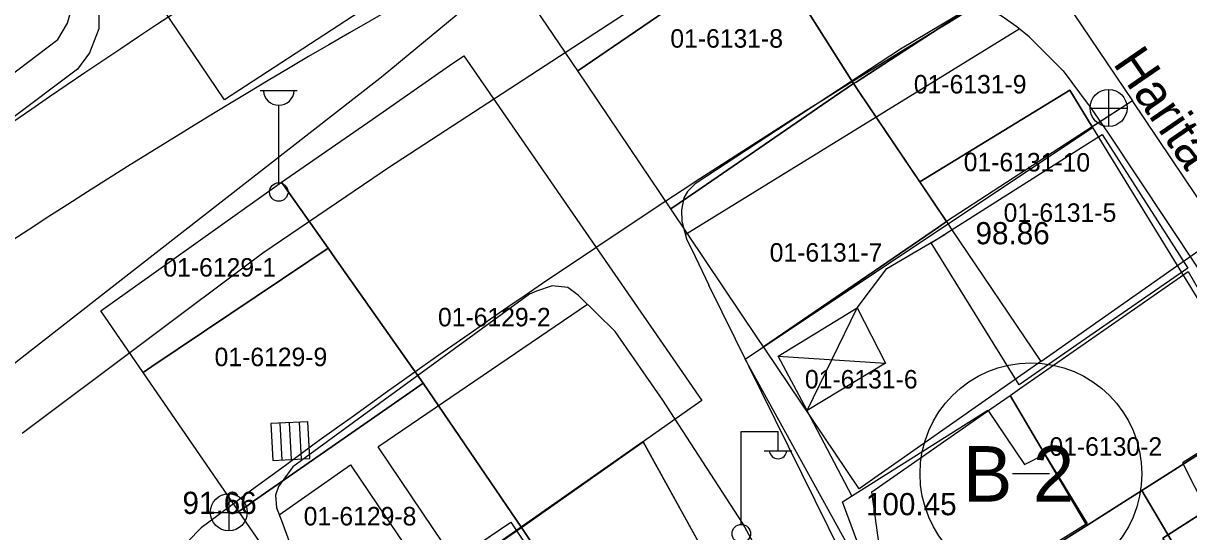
# Model space of a CAD drawing. Extents: x 412225 to 413380, y 4456471 to 4457189.
# Drawn here: x 412755.9 to 412818.9, y 4456871.5 to 4456899 of the extents above; entities that cross this region are included whole.
import ezdxf

# ---------------------------------------------------------------- set-up
doc = ezdxf.new("R2010")
doc.units = 0
for name, color, linetype in [('0_HALİHAZIR', 7, 'Continuous'), ('0_KADASTRO', 7, 'Continuous'), ('Level 28', 7, 'Continuous'), ('Level 32', 7, 'Continuous'), ('Level 62', 7, 'Continuous')]:
    doc.layers.add(name, color=color, linetype=linetype)

msp = doc.modelspace()

# ---------------------------------------------------------------- linework, layer by layer
at = {"layer": '0_HALİHAZIR'}
for p, q in [((412768.714, 4456895.339), (412770.714, 4456895.339)), ((412814.632, 4456893.379), (412814.632, 4456895.379)), ((412769.714, 4456890.339), (412769.714, 4456894.532)), ((412813.612, 4456894.369), (412815.612, 4456894.369)), ((412798.303, 4456878.025), (412801.011, 4456883.578)), ((412796.727, 4456880.955), (412802.539, 4456880.583)), ((412771.287, 4456877.417), (412769.289, 4456877.312)), ((412771.287, 4456877.417), (412769.289, 4456877.312)), ((412770.394, 4456875.367), (412770.288, 4456877.364)), ((412770.94, 4456875.396), (412770.835, 4456877.393)), ((412771.392, 4456875.42), (412771.287, 4456877.417)), ((412771.392, 4456875.42), (412771.287, 4456877.417)), ((412769.289, 4456877.312), (412769.395, 4456875.314)), ((412769.289, 4456877.312), (412769.395, 4456875.314)), ((412769.899, 4456875.341), (412769.793, 4456877.338)), ((412794.732, 4456871.886), (412794.732, 4456876.886)), ((412794.732, 4456876.886), (412796.732, 4456876.886)), ((412796.732, 4456875.886), (412796.732, 4456876.886)), ((412795.972, 4456875.846), (412797.472, 4456875.846)), ((412769.395, 4456875.314), (412771.392, 4456875.42)), ((412769.395, 4456875.314), (412771.392, 4456875.42)), ((412767.025, 4456871.508), (412767.025, 4456873.508)), ((412766.005, 4456872.498), (412768.005, 4456872.498))]:
    msp.add_line(p, q, dxfattribs=at)
for points in [[(412775.364, 4456896.141), (412785.023, 4456904.155), (412792.839, 4456910.88), (412799.689, 4456916.43), (412813.907, 4456928.416)], [(412669.387, 4456850.535), (412673.134, 4456850.557), (412674.944, 4456850.468), (412679.7, 4456850.077), (412683.187, 4456849.915), (412686.123, 4456850.336), (412692.774, 4456851.798), (412697.695, 4456853.645), (412702.233, 4456855.766), (412707.153, 4456858.747), (412717.671, 4456866.692), (412734.049, 4456879.654), (412750.721, 4456892.773), (412757.76, 4456898.087), (412758.289, 4456898.982), (412758.57, 4456900.022), (412758.397, 4456901.729), (412757.57, 4456904.33), (412755.341, 4456909.508), (412751.222, 4456914.641), (412743.863, 4456922.176), (412743.533, 4456922.287)], [(412813.754, 4456915.092), (412802.403, 4456908.389), (412789.506, 4456900.163), (412775.65, 4456891.15), (412775.304, 4456890.914)], [(412754.075, 4456913.85), (412756.603, 4456910.649), (412757.904, 4456908.285), (412758.749, 4456905.568), (412759.522, 4456903.279), (412760.002, 4456900.82), (412759.984, 4456898.667), (412759.477, 4456897.361), (412758.816, 4456896.48), (412755.045, 4456893.647)], [(412810.31, 4456898.232), (412809.655, 4456898.78), (412808.808, 4456899.376), (412808.361, 4456899.567), (412807.605, 4456899.588), (412807.03, 4456899.547), (412806.392, 4456899.373), (412803.361, 4456897.57), (412792.241, 4456890.29), (412791.837, 4456889.874), (412791.628, 4456889.525), (412791.506, 4456888.866), (412791.515, 4456888.258), (412791.776, 4456887.309), (412792.25, 4456886.362), (412792.979, 4456884.795)], [(412791.709, 4456887.551), (412809.781, 4456898.675)], [(412810.31, 4456898.232), (412812.161, 4456896.402), (412813.517, 4456894.58)], [(412667.705, 4456738.404), (412668.319, 4456749.244), (412668.861, 4456754.841), (412669.638, 4456760.194), (412671.826, 4456771.222), (412673.519, 4456777.969), (412675.417, 4456784.177), (412677.82, 4456790.656), (412680.764, 4456798.407), (412683.199, 4456803.834), (412686.955, 4456811.642), (412691.094, 4456818.38), (412696.148, 4456825.735), (412699.773, 4456830.686), (412704.115, 4456836.108), (412708.688, 4456841.501), (412715.879, 4456848.789), (412726.186, 4456857.727), (412735.602, 4456865.198), (412750.205, 4456876.525), (412762.02, 4456885.738), (412775.183, 4456895.99), (412775.364, 4456896.141)], [(412813.517, 4456894.58), (412813.553, 4456894.532), (412814.56, 4456893.084)], [(412813.492, 4456892.463), (412814.269, 4456892.956), (412818.895, 4456885.726), (412813.37, 4456881.898)], [(412814.56, 4456893.084), (412824.29, 4456878.426), (412831.975, 4456865.016), (412816.343, 4456855.087)], [(412813.37, 4456881.898), (412809.783, 4456879.413), (412805.019, 4456887.085), (412813.492, 4456892.463)], [(412775.304, 4456890.914), (412768.847, 4456886.53), (412755.825, 4456876.773)], [(412801.011, 4456883.578), (412802.611, 4456885.706), (412805.748, 4456887.548)], [(412787.921, 4456882.288), (412785.936, 4456884.248), (412785.355, 4456884.683), (412784.499, 4456884.769), (412783.665, 4456884.478), (412783.273, 4456884.308), (412775.159, 4456878.396)], [(412812.369, 4456852.802), (412811.539, 4456852.264), (412810.867, 4456852.106), (412810.11, 4456852.177), (412809.394, 4456852.84), (412809.022, 4456853.509), (412801.604, 4456867.355), (412792.979, 4456884.795)], [(412775.133, 4456876.09), (412786.419, 4456883.771)], [(412801.83, 4456846.45), (412805.817, 4456849.187), (412806.105, 4456849.734), (412806.178, 4456850.376), (412805.997, 4456851.475), (412794.833, 4456871.906), (412790.495, 4456878.581), (412787.921, 4456882.288)], [(412775.159, 4456878.396), (412770.474, 4456874.981), (412769.7, 4456873.918), (412769.543, 4456873.439), (412769.586, 4456872.766), (412769.858, 4456872.075)], [(412800.723, 4456873.399), (412798.111, 4456878.383)], [(412813.253, 4456871.777), (412808.948, 4456869.095), (412803.103, 4456865.311), (412800.211, 4456873.076), (412808.077, 4456878.04), (412810.06, 4456875.094), (412811.169, 4456875.669), (412813.258, 4456872.237)], [(412775.132, 4456876.003), (412775.092, 4456876.062), (412775.133, 4456876.09)], [(412779.225, 4456869.926), (412775.132, 4456876.003)], [(412769.738, 4456872.379), (412773.594, 4456875.082), (412775.096, 4456872.868)], [(412775.096, 4456872.868), (412777.762, 4456868.937)], [(412769.858, 4456872.075), (412770.97, 4456869.067), (412772.632, 4456865.591), (412774.422, 4456862.362), (412774.965, 4456861.539)], [(412774.972, 4456862.198), (412778.443, 4456864.522), (412776.143, 4456867.842), (412782.278, 4456871.991), (412787.724, 4456863.82), (412777.763, 4456857.116), (412774.962, 4456861.306)], [(412775.023, 4456866.568), (412776.421, 4456867.441), (412776.225, 4456867.897), (412782.278, 4456871.991), (412787.724, 4456863.82), (412777.763, 4456857.116), (412774.962, 4456861.306)], [(412813.258, 4456872.237), (412813.46, 4456871.906), (412813.253, 4456871.777)]]:
    msp.add_lwpolyline(points, dxfattribs=at)
for points in [[(412798.303, 4456878.025), (412796.727, 4456880.955), (412801.011, 4456883.578), (412802.539, 4456880.583)], [(412827.793, 4456862.862), (412831.114, 4456865.097), (412823.801, 4456878.451), (412818.622, 4456875.187), (412819.913, 4456872.629), (412817.548, 4456871.111), (412824, 4456860.374), (412827.793, 4456862.862)], [(412817.548, 4456871.111), (412821.505, 4456873.651), (412827.793, 4456862.862), (412824, 4456860.374)]]:
    msp.add_lwpolyline(points, close=True, dxfattribs=at)
for centre, radius in [((412814.617, 4456894.387), 1), ((412769.714, 4456889.839), 0.5), ((412767.01, 4456872.516), 1), ((412794.742, 4456871.362), 0.5)]:
    msp.add_circle(centre, radius, dxfattribs=at)
for centre, radius, start, end in [((412769.714, 4456895.369), 0.837, 183.298, 356.90719), ((412796.732, 4456875.89), 0.474, 184.83843, 355.14641)]:
    msp.add_arc(centre, radius, start, end, dxfattribs=at)
at = {"layer": '0_KADASTRO'}
for points in [[(412761.272, 4456902.969), (412771.085, 4456909.888), (412776.808, 4456901.378), (412766.779, 4456894.821)], [(412796.006, 4456903.308), (412804.047, 4456908.536), (412808.807, 4456900.897), (412800.954, 4456895.791), (412800.818, 4456895.703), (412796.532, 4456902.477)], [(412783.266, 4456900.285), (412793.012, 4456907.484), (412796.006, 4456903.308), (412794.467, 4456902.255), (412785.892, 4456896.387)], [(412785.892, 4456896.387), (412794.467, 4456902.255), (412796.006, 4456903.308), (412796.532, 4456902.477), (412800.818, 4456895.703), (412799.449, 4456894.765), (412792.276, 4456889.851), (412790.92, 4456888.923)], [(412800.818, 4456895.703), (412800.954, 4456895.791), (412808.807, 4456900.897), (412809.052, 4456901.056), (412810.877, 4456902.243), (412815.907, 4456894.779), (412813.732, 4456893.365), (412812.516, 4456895.351), (412804.396, 4456890.393), (412801.106, 4456895.274)], [(412769.866, 4456890.367), (412774.762, 4456893.768), (412778.949, 4456896.677), (412779.719, 4456897.211), (412792.608, 4456878.569), (412792.004, 4456878.144), (412782.846, 4456871.696), (412777.53, 4456879.502), (412772.754, 4456886.273), (412772.38, 4456886.803)], [(412790.92, 4456888.923), (412792.276, 4456889.851), (412799.449, 4456894.765), (412800.818, 4456895.703), (412801.106, 4456895.274), (412805.847, 4456888.239), (412805.415, 4456887.943), (412795.949, 4456881.459), (412795.642, 4456881.914)], [(412804.396, 4456890.393), (412812.516, 4456895.351), (412813.732, 4456893.365), (412805.847, 4456888.239)], [(412813.899, 4456893.474), (412813.732, 4456893.365), (412805.847, 4456888.239), (412806.105, 4456887.856), (412810.943, 4456880.676), (412818.597, 4456886.042), (412820.769, 4456887.565), (412815.907, 4456894.779)], [(412760.085, 4456883.416), (412760.586, 4456883.773), (412769.866, 4456890.367), (412772.38, 4456886.803), (412771.342, 4456886.105), (412762.851, 4456880.398), (412762.38, 4456880.081)], [(412795.949, 4456881.459), (412805.415, 4456887.943), (412805.847, 4456888.239), (412806.105, 4456887.856), (412810.943, 4456880.676), (412809.502, 4456879.666), (412801.117, 4456873.787), (412796.033, 4456881.333)], [(412762.38, 4456880.081), (412762.851, 4456880.398), (412771.342, 4456886.105), (412772.38, 4456886.803), (412772.754, 4456886.273), (412777.53, 4456879.502), (412776.619, 4456878.868), (412768.355, 4456873.116), (412768.051, 4456872.905), (412767.556, 4456872.561)], [(412809.297, 4456878.841), (412809.799, 4456879.191), (412818.914, 4456885.54), (412823.254, 4456878.038), (412820.533, 4456876.311), (412818.154, 4456874.801), (412816.42, 4456873.701), (412813.438, 4456871.808)], [(412767.556, 4456872.561), (412768.051, 4456872.905), (412768.355, 4456873.116), (412776.619, 4456878.868), (412777.53, 4456879.502), (412782.846, 4456871.696), (412781.862, 4456871.015), (412773.544, 4456865.258), (412772.893, 4456864.807)], [(412801.805, 4456873.623), (412808.242, 4456878.107), (412809.297, 4456878.841), (412813.438, 4456871.808), (412809.64, 4456869.398), (412803.431, 4456865.458), (412802.985, 4456865.175)], [(412816.42, 4456873.701), (412818.154, 4456874.801), (412820.533, 4456876.311), (412823.254, 4456878.038), (412823.415, 4456878.14), (412830.786, 4456865.108), (412824.02, 4456860.797), (412818.009, 4456871.003)], [(412782.846, 4456871.696), (412789.426, 4456876.329), (412793.94, 4456868.16), (412787.889, 4456864.155)], [(412809.64, 4456869.398), (412813.438, 4456871.808), (412816.42, 4456873.701), (412818.009, 4456871.003), (412824.02, 4456860.797), (412817.276, 4456856.475), (412816.46, 4456857.86), (412811.236, 4456866.73)], [(412772.893, 4456864.807), (412773.544, 4456865.258), (412781.862, 4456871.015), (412782.846, 4456871.696), (412787.889, 4456864.155), (412786.868, 4456863.447), (412778.603, 4456857.718), (412778.04, 4456857.328)]]:
    msp.add_lwpolyline(points, close=True, dxfattribs=at)
at = {"layer": 'Level 28'}
for p, q in [((412794.957, 4456880.797), (412813.748, 4456893.338)), ((412813.748, 4456893.338), (412830.292, 4456866.309)), ((412809.855, 4456853.827), (412794.957, 4456880.797)), ((412774.24, 4456865.744), (412789.42, 4456876.343)), ((412789.42, 4456876.343), (412803.875, 4456850.174))]:
    msp.add_line(p, q, dxfattribs=at)
at = {"layer": 'Level 32'}
msp.add_line((412811.413, 4456874.598), (412809.413, 4456874.598), dxfattribs=at)
msp.add_circle((412810.413, 4456874.598), 6, dxfattribs=at)
at = {"layer": 'Level 62'}
for centre, radius, start, end in [((412958.73, 4456601.612), 355.863, 118.28178, 130.29029), ((412966.676, 4456564.105), 386.118, 114.90529, 127.0148), ((413059.41, 4456480.222), 489.5, 118.39024, 126.89925), ((412951.141, 4456685.979), 262.566, 134.99061, 142.13881)]:
    msp.add_arc(centre, radius, start, end, dxfattribs=at)

# ---------------------------------------------------------------- texts
at = {"layer": '0_HALİHAZIR'}
msp.add_text('Harita  Sokak', height=2, rotation=304.45497, dxfattribs=at).set_placement((412814.811, 4456896.795))
for s, p in [('98.86', (412807.413, 4456887.014)), ('91.66', (412764.503, 4456872.428)), ('100.45', (412801.484, 4456872.358))]:
    msp.add_text(s, height=1.2, dxfattribs=at).set_placement(p)
at = {"layer": '0_KADASTRO'}
for s, p in [('01-6131-8', (412790.901, 4456897.648)), ('01-6131-8', (412790.901, 4456897.648)), ('01-6131-9', (412804.077, 4456895.171)), ('01-6131-9', (412804.077, 4456895.171)), ('01-6131-5', (412808.936, 4456888.227)), ('01-6131-5', (412808.936, 4456888.227)), ('01-6131-7', (412796.277, 4456886.074)), ('01-6131-7', (412796.277, 4456886.074)), ('01-6129-1', (412763.469, 4456885.266)), ('01-6129-1', (412763.469, 4456885.266)), ('01-6129-2', (412778.329, 4456882.575)), ('01-6129-2', (412778.329, 4456882.575)), ('01-6129-9', (412766.241, 4456880.421)), ('01-6129-9', (412766.241, 4456880.421)), ('01-6131-6', (412798.184, 4456879.214)), ('01-6131-6', (412798.184, 4456879.214)), ('01-6130-2', (412811.415, 4456875.576)), ('01-6130-2', (412811.415, 4456875.576)), ('01-6129-8', (412771.062, 4456871.808)), ('01-6129-8', (412771.062, 4456871.808))]:
    msp.add_text(s, height=1, dxfattribs=at).set_placement(p)
msp.add_text('01-6131-10', height=1, rotation=359.77314, dxfattribs=at).set_placement((412806.773, 4456890.969))
msp.add_text('01-6131-10', height=1, rotation=359.77314, dxfattribs=at).set_placement((412806.773, 4456890.969))
at = {"layer": 'Level 32'}
msp.add_text('B 2', height=3, dxfattribs=at).set_placement((412806.729, 4456873.098))

doc.saveas('drawing.dxf')
